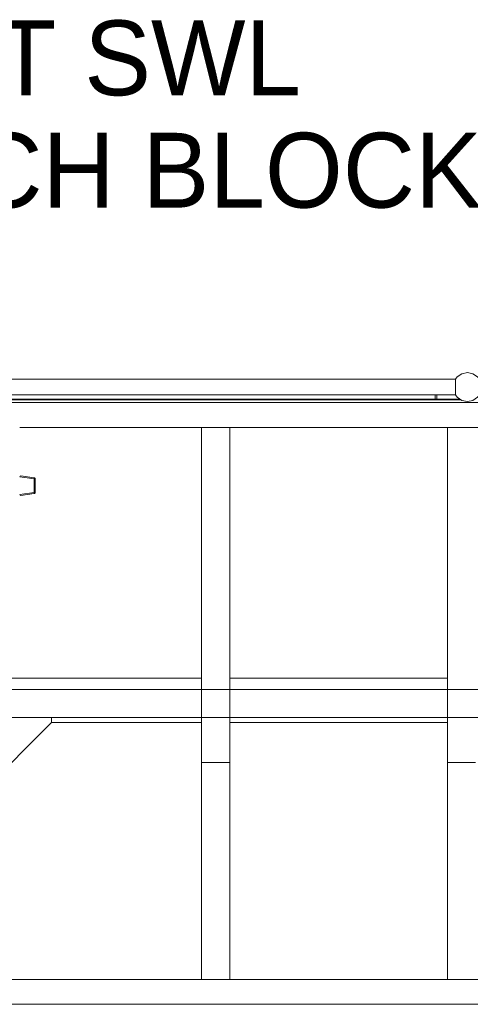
# Model space of a CAD drawing. Header units: millimetres. Extents: x 53746 to 116821, y -810352 to -765802.
# Tile 300 of 347: x 91787 to 92805, y -773224 to -771002. Entities that reach past the tile are written whole.
import ezdxf

# ---------------------------------------------------------------- set-up
doc = ezdxf.new("R2010")
doc.units = ezdxf.units.MM
doc.header["$MEASUREMENT"] = 0
for name, color, linetype, lineweight in [('Main Cradle Rails', 7, 'Continuous', 0), ('Side Cradle Stbd', 7, 'Continuous', 0), ('Side Cradle Tower Platform', 7, 'Continuous', 0), ('Tank and Accumulators', 7, 'Continuous', 0)]:
    doc.layers.add(name, color=color, linetype=linetype, lineweight=lineweight)
doc.styles.add('Style-ENGINEERING', font='ENGINEERING.shx')

# ---------------------------------------------------------------- blocks, each defined once
blk = doc.blocks.new('*U57')
at = {"layer": 'Side Cradle Stbd', "color": 7, "linetype": 'Continuous', "lineweight": 0}
for p, q in [((6914.8, 15589.3), (6423.3, 15589.3)), ((7469.8, 15589.3), (6978.3, 15589.3)), ((6914.8, 15489.3), (6575.9, 15489.3)), ((7469.8, 15489.3), (6978.3, 15489.3))]:
    blk.add_line(p, q, dxfattribs=at)
at = {"layer": 'Side Cradle Stbd', "color": 7, "linetype": 'Continuous', "lineweight": 0, "flags": 128}
blk.add_lwpolyline([(6423.3, 15336.6), (6575.9, 15489.3), (6575.9, 15500.5)], dxfattribs=at)
at = {"layer": 'Side Cradle Tower Platform', "color": 7, "linetype": 'Continuous', "lineweight": 0}
for p, q in [((6131.6, 16263.8), (7487.7, 16263.8)), ((7487.7, 16228.8), (6131.6, 16228.8)), ((7442, 16218.8), (7442, 16228.8)), ((7446, 16228.8), (7446, 16218.8)), ((3060.3, 16211.3), (9148.3, 16211.3)), ((7501.1, 16217.3), (6118.3, 16217.3)), ((6161.8, 16218.8), (7498.8, 16218.8)), ((9134.8, 16155.3), (6504.3, 16155.3)), ((6914.8, 15399), (6914.8, 16155.3)), ((6978.3, 16155.3), (6978.3, 15399)), ((7469.8, 15399), (7469.8, 16155.3)), ((9134.8, 15564), (3073.8, 15564)), ((3073.8, 15500.5), (9134.8, 15500.5)), ((6914.8, 15500.5), (6914.8, 15500.5)), ((7469.8, 15500.5), (7469.8, 15500.5)), ((6914.8, 15399), (6978.3, 15399)), ((6914.8, 14909.3), (6914.8, 15399)), ((6978.3, 14909.3), (6978.3, 15399)), ((7469.8, 15399), (7533.3, 15399)), ((7469.8, 14909.3), (7469.8, 15399)), ((6104.3, 14909.3), (9134.8, 14909.3)), ((6914.8, 14909.3), (6914.8, 14909.3)), ((7469.8, 14909.3), (7469.8, 14909.3)), ((3060.3, 14853.3), (9148.3, 14853.3))]:
    blk.add_line(p, q, dxfattribs=at)
at = {"layer": 'Side Cradle Tower Platform', "color": 7, "linetype": 'Continuous', "lineweight": 0, "flags": 128}
for points in [[(7542.4, 16263.8), (7538, 16269.2), (7527.5, 16276.3), (7515, 16278.8), (7502.6, 16276.3), (7492.1, 16269.2), (7487.7, 16263.8)], [(7487.8, 16234.6), (7487.8, 16234.9), (7487.8, 16234.9), (7487.8, 16238), (7487.8, 16239.6), (7487.8, 16239.6), (7487.8, 16244.5), (7487.8, 16245.7), (7487.7, 16246.3), (7487.7, 16251.2), (7487.7, 16252.3), (7487.8, 16252.9), (7487.8, 16253), (7487.8, 16257.1), (7487.8, 16257.6), (7487.8, 16257.6), (7487.8, 16257.9), (7487.9, 16258.5), (7487.9, 16258.6), (7487.7, 16258.8), (7487.7, 16261.4), (7487.7, 16262.3), (7487.8, 16262.4), (7487.8, 16263.4), (7487.8, 16263.6), (7487.7, 16263.8), (7487.7, 16263.8)], [(7487.7, 16228.8), (7487.7, 16228.8), (7487.7, 16229.7), (7487.7, 16230), (7487.8, 16230.1), (7487.7, 16230.2), (7487.7, 16232.9), (7487.7, 16233.7), (7487.9, 16233.9), (7487.9, 16234), (7487.8, 16234.6)], [(7542.4, 16228.8), (7538, 16223.3), (7527.5, 16216.2), (7515, 16213.8), (7502.6, 16216.2), (7492.1, 16223.3), (7487.7, 16228.8)]]:
    blk.add_lwpolyline(points, dxfattribs=at)
at = {"layer": 'Tank and Accumulators', "color": 7, "linetype": 'Continuous', "lineweight": 0, "flags": 128}
for points in [[(6507.2, 16001.7), (6537.2, 16006), (6537.4, 16006), (6538, 16006.2), (6538.4, 16006.6), (6538.7, 16006.8), (6538.8, 16007), (6539.1, 16007.6), (6539.3, 16008.1), (6539.3, 16008.4), (6539.3, 16039.1), (6539.3, 16039.4), (6539.1, 16040), (6538.8, 16040.5), (6538.7, 16040.7), (6538.4, 16041), (6538, 16041.3), (6537.4, 16041.5), (6537.2, 16041.6), (6507.2, 16045.9), (6505.3, 16045.4), (6504.3, 16043.7), (6504.3, 16043.6), (6504.3, 16043.5), (6504.3, 16043.4)], [(6504.3, 16043.7), (6536.8, 16039.1), (6536.9, 16040), (6537, 16040.8), (6537.1, 16041.4), (6537.2, 16041.6), (6537.2, 16041.6)], [(6539.3, 16039.1), (6539.3, 16039.1), (6539.1, 16039.1), (6538.6, 16039.1), (6537.8, 16039.1), (6536.8, 16039.1), (6536.8, 16008.4), (6504.3, 16003.8)], [(6504.3, 16004.1), (6504.3, 16004), (6504.3, 16003.9), (6504.3, 16003.8), (6505.3, 16002.1), (6507.2, 16001.7)], [(6537.2, 16006), (6537.1, 16006.1), (6537, 16006.7), (6536.9, 16007.5), (6536.8, 16008.4), (6537.8, 16008.4), (6538.6, 16008.4), (6539.1, 16008.4), (6539.3, 16008.4), (6539.3, 16008.4)]]:
    blk.add_lwpolyline(points, dxfattribs=at)
at = {"color": 7, "insert": (6668.8, 16861.2), "char_height": 168.919, "attachment_point": 5, "line_spacing_factor": 0.9, "style": 'Style-ENGINEERING'}
blk.add_mtext('\\FENGINEERING;20T SWL\\PSNATCH BLOCK', dxfattribs=at)

msp = doc.modelspace()

# ---------------------------------------------------------------- block references
at = {"layer": 'Main Cradle Rails', "color": 7, "linetype": 'Continuous', "lineweight": 0}
msp.add_blockref('*U57', (85283.05, -788076.95), dxfattribs=at)

doc.saveas('drawing.dxf')
